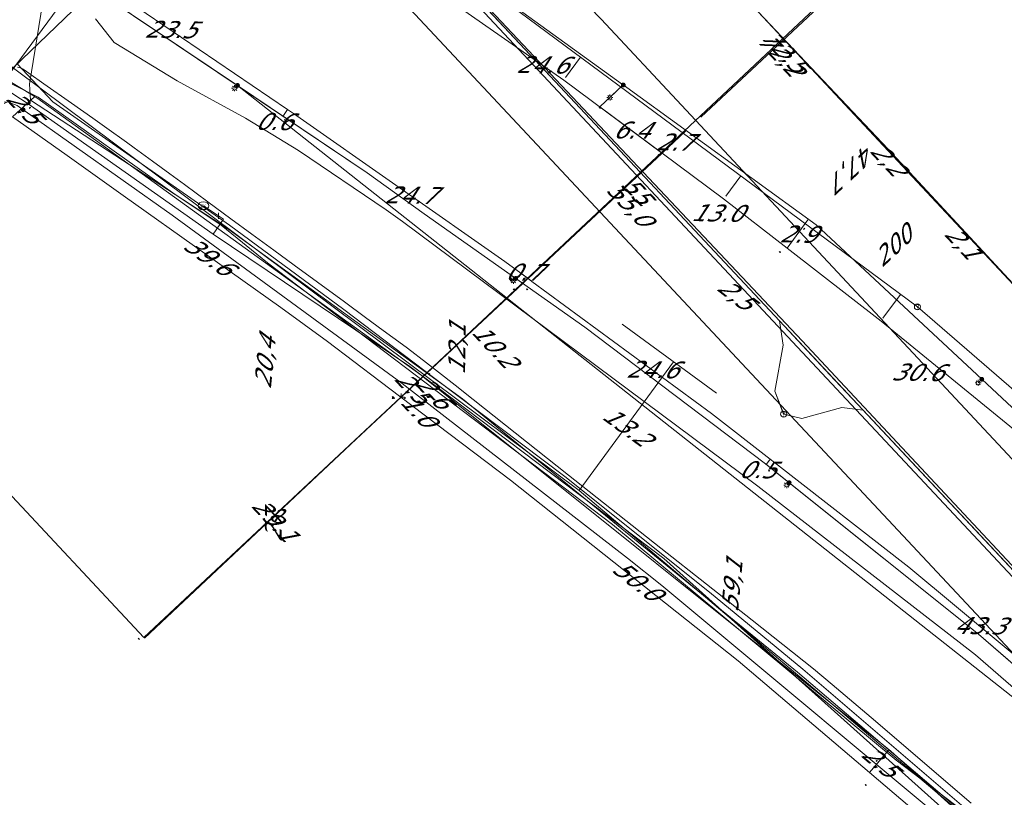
# Model space of a CAD drawing. Header units: metres. Extents: x 124576 to 133557, y 395865 to 402386.
# Tile 262 of 447: x 128727 to 128809, y 401797 to 401861. Entities that reach past the tile are written whole.
import ezdxf
from ezdxf.enums import TextEntityAlignment as Align

# ---------------------------------------------------------------- set-up
doc = ezdxf.new("R2010")
doc.units = ezdxf.units.M
doc.header["$MEASUREMENT"] = 0
for name, color, linetype, lineweight, true_color in [('LG_Datatransport_Blauw_Glas_Zuid', 3, 'Continuous', 13, 0x00ff00), ('LG_Datatransport_Bt_Nederland_NV', 3, 'Continuous', 13, 0x00ff00), ('LG_Datatransport_Eurofiber_Nederland_BV', 3, 'Continuous', 13, 0x00ff00), ('LG_Datatransport_KPN_BV', 3, 'Continuous', 13, 0x00ff00), ('LG_Datatransport_Tele2_Nederland_BV', 3, 'Continuous', 13, 0x00ff00), ('LG_Datatransport_Ziggo_BV', 3, 'Continuous', 13, 0x00ff00), ('LG_Gas_Hoge_Druk_Enexis_Netbeheer_BV', 7, 'Continuous', 13, 0xff9b00), ('LG_Laag_Spanning_Enexis_Netbeheer_BV', 7, 'Continuous', 13, 0x960000), ('LG_Midden_Spanning_Enexis_Netbeheer_BV', 7, 'Continuous', 13, 0xd20000), ('LG_Riool_Onder_Druk_New_Water_Business_Tilburg_BV', 5, 'Continuous', 13, 0x0000ff), ('LG_Riool_Vrij_Verval_Gemeente_Tilburg_Ruimtelijke_Uitvoering', 7, 'Continuous', 13, 0xca00a0), ('LG_unet-4_Brabant_Water', 5, 'Continuous', 13, 0x0000ff), ('LG_Water_Gemeente_Tilburg_Ruimtelijke_Uitvoering', 5, 'Continuous', 13, 0x0000ff), ('MV_Datatransport_lijn', 3, 'Continuous', 0, 0x00ff00), ('MV_warmte_lijn', 7, 'Continuous', 0, 0x008080)]:
    doc.layers.add(name, color=color, linetype=linetype, lineweight=lineweight, true_color=true_color)
for name, color, linetype, lineweight in [('LG_Datatransport_P_Eurofiber_Nederland_BV', 7, 'Continuous', 0), ('LG_Laag_Spanning_P_Enexis_Netbeheer_BV', 7, 'Continuous', 0), ('LG_Midden_Spanning_P_Enexis_Netbeheer_BV', 7, 'Continuous', 0), ('LG_n00003_Spitters_Electrotechniek_BV', 7, 'Continuous', 13), ('LG_Riool_Vrij_Verval_P_Gemeente_Tilburg_Ruimtelijke_Uitvoering', 7, 'Continuous', 0), ('LG_unet-4_P_Brabant_Water', 7, 'Continuous', 0), ('MV_Datatransport', 7, 'Continuous', 0), ('MV_Gas_Hoge_Druk', 7, 'Continuous', 0), ('MV_Gas_Hoge_Druk_lijn', 7, 'Continuous', 0), ('MV_Gas_Hoge_Druk_pijl', 7, 'Continuous', 0), ('MV_Laag_Spanning', 7, 'Continuous', 0), ('MV_Laag_Spanning_lijn', 7, 'Continuous', 0), ('MV_Laag_Spanning_pijl', 7, 'Continuous', 0), ('MV_Midden_Spanning', 7, 'Continuous', 0), ('MV_Midden_Spanning_pijl', 7, 'Continuous', 0), ('MV_unet-4', 7, 'Continuous', 0), ('MV_warmte', 7, 'Continuous', 0)]:
    doc.layers.add(name, color=color, linetype=linetype, lineweight=lineweight)
doc.styles.add('Klic_Annotatie', font='verdanai.ttf', dxfattribs={"oblique": 20, "height": 1.4})
doc.styles.add('Style-Arial', font='arial.ttf')

# ---------------------------------------------------------------- blocks, each defined once
blk = doc.blocks.new('Mof')
at = {"layer": 'LG_Laag_Spanning_P_Enexis_Netbeheer_BV'}
h = blk.add_hatch(color=256, dxfattribs=at)
edge = h.paths.add_edge_path()
edge.add_arc((0, 0), 2, 0, 360)
blk = doc.blocks.new('Mof_1')
at = {"layer": 'LG_Midden_Spanning_P_Enexis_Netbeheer_BV'}
h = blk.add_hatch(color=256, dxfattribs=at)
edge = h.paths.add_edge_path()
edge.add_arc((0, 0), 2, 0, 360)
blk = doc.blocks.new('Streetlight')
at = {"layer": 'LG_Laag_Spanning_P_Enexis_Netbeheer_BV'}
for p, q in [((-1.77, 1.77), (-1.06, 1.06)), ((0, 2.5), (0, 1.5)), ((1.77, 1.77), (1.06, 1.06)), ((-1.06, -1.06), (-1.77, -1.77)), ((0, -1.5), (0, -2.5)), ((1.06, -1.06), (1.77, -1.77))]:
    blk.add_line(p, q, dxfattribs=at)
at = {"layer": 'LG_Laag_Spanning_P_Enexis_Netbeheer_BV', "flags": 128}
for points in [[(-2.5, 0), (-1.5, 0)], [(1.5, 0), (2.5, 0)]]:
    blk.add_lwpolyline(points, dxfattribs=at)
at = {"layer": 'LG_Laag_Spanning_P_Enexis_Netbeheer_BV'}
blk.add_circle((0, 0), 1.5, dxfattribs=at)
blk = doc.blocks.new('m_pijl')
at = {"layer": 'MV_Laag_Spanning_pijl'}
blk.add_hatch(color=7, dxfattribs=at).paths.add_polyline_path([(-1, -0.33), (-1, 0), (-1, 0.33), (0, 0)])
at = {"layer": 'MV_Laag_Spanning_pijl', "flags": 128}
blk.add_lwpolyline([(-1, 0), (-1, 0.33), (0, 0), (-1, -0.33), (-1, 0)], close=True, dxfattribs=at)
blk = doc.blocks.new('m_pijl_1')
at = {"layer": 'MV_Midden_Spanning_pijl'}
blk.add_hatch(color=7, dxfattribs=at).paths.add_polyline_path([(-1, -0.33), (-1, 0), (-1, 0.33), (0, 0)])
at = {"layer": 'MV_Midden_Spanning_pijl', "flags": 128}
blk.add_lwpolyline([(-1, 0), (-1, 0.33), (0, 0), (-1, -0.33), (-1, 0)], close=True, dxfattribs=at)
blk = doc.blocks.new('m_pijl_3')
at = {"layer": 'MV_Gas_Hoge_Druk_pijl'}
blk.add_hatch(color=7, dxfattribs=at).paths.add_polyline_path([(-1, -0.33), (-1, 0), (-1, 0.33), (0, 0)])
at = {"layer": 'MV_Gas_Hoge_Druk_pijl', "flags": 128}
blk.add_lwpolyline([(-1, 0), (-1, 0.33), (0, 0), (-1, -0.33), (-1, 0)], close=True, dxfattribs=at)
blk = doc.blocks.new('FireHydrant')
at = {"layer": 'LG_unet-4_P_Brabant_Water'}
blk.add_ellipse((0, 0), major_axis=(4.45, 0), ratio=0.727642, dxfattribs=at)
at = {"layer": 'LG_unet-4_P_Brabant_Water', "style": 'Style-Arial'}
blk.add_text('BK', height=2.5, dxfattribs=at).set_placement((0, 0), align=Align.MIDDLE_CENTER)
blk = doc.blocks.new('Afsluiter_2')
at = {"layer": 'LG_unet-4_P_Brabant_Water'}
blk.add_line((0, -2.5), (0, 2.5), dxfattribs=at)
blk.add_solid([(-0.25, 2.5), (0.25, 2.5), (-0.25, -2.5), (0.25, -2.5)], dxfattribs=at)
blk = doc.blocks.new('Onbekend_2')
at = {"layer": 'LG_Riool_Vrij_Verval_P_Gemeente_Tilburg_Ruimtelijke_Uitvoering'}
blk.add_hatch(color=256, dxfattribs=at).paths.add_polyline_path([(-0.25, -1.07, -0.262633), (0.23, 0.15), (0.59, 0.47, 0.379827), (0.7, 1.26), (0.69, 1.26, 0.228508), (-0.03, 1.53), (-0.03, 1.52, 0.459053), (-0.82, 0.79), (-1.29, 0.85, -0.414214), (-0.08, 2, -0.243799), (1.09, 1.52, -0.379827), (0.9, 0.11), (0.54, -0.2, 0.262633), (0.23, -1.08), (-0.17, -1.07)])
blk.add_circle((0, 0), 2.5, dxfattribs=at)
at = {"layer": 'LG_Riool_Vrij_Verval_P_Gemeente_Tilburg_Ruimtelijke_Uitvoering', "extrusion": (0, 0, -1)}
blk.add_solid([(0.34, -2.06), (-0.21, -2.06), (0.34, -1.51), (-0.21, -1.51)], dxfattribs=at)
blk = doc.blocks.new('Onbekend_6')
at = {"layer": 'LG_Datatransport_P_Eurofiber_Nederland_BV'}
blk.add_hatch(color=256, dxfattribs=at).paths.add_polyline_path([(-0.25, -1.07, -0.262633), (0.23, 0.15), (0.59, 0.47, 0.379827), (0.7, 1.26), (0.69, 1.26, 0.228508), (-0.03, 1.53), (-0.03, 1.52, 0.459053), (-0.82, 0.79), (-1.29, 0.85, -0.414214), (-0.08, 2, -0.243799), (1.09, 1.52, -0.379827), (0.9, 0.11), (0.54, -0.2, 0.262633), (0.23, -1.08), (-0.17, -1.07)])
blk.add_circle((0, 0), 2.5, dxfattribs=at)
at = {"layer": 'LG_Datatransport_P_Eurofiber_Nederland_BV', "extrusion": (0, 0, -1)}
blk.add_solid([(0.34, -2.06), (-0.21, -2.06), (0.34, -1.51), (-0.21, -1.51)], dxfattribs=at)

msp = doc.modelspace()

# ---------------------------------------------------------------- linework, layer by layer
at = {"layer": 'LG_Datatransport_Blauw_Glas_Zuid', "flags": 128}
msp.add_lwpolyline([(128642.1, 401974.7), (128660.1, 401960.7), (128677.3, 401946.5), (128704.3, 401922.7), (128710.9, 401916.4), (128717.4, 401910), (128721, 401906.3), (128726.7, 401899.5), (128727.6, 401898.2), (128728.4, 401895.4), (128728.6, 401892.6), (128728.7, 401889.3), (128728.4, 401886.1), (128728.5, 401886), (128732.3, 401882.3), (128731.2, 401876.2), (128727.9, 401855.9), (128728, 401854.6), (128744.4, 401843.9), (128763.7, 401829.9), (128791.4, 401807.3), (128807.6, 401793.5), (128824, 401778.1)], dxfattribs=at)
at = {"layer": 'LG_Datatransport_Bt_Nederland_NV', "flags": 128}
msp.add_lwpolyline([(128674.9, 401893.98), (128687.81, 401885.73), (128699.44, 401877.76), (128702.38, 401875.1), (128705.96, 401870.62), (128711.84, 401864.02), (128713.65, 401862.09), (128715.52, 401860.53), (128717.37, 401859.7), (128723.83, 401857.23), (128728.62, 401854.85), (128739.96, 401846.78), (128743.75, 401844.25), (128747.6, 401841.15), (128776.12, 401819.51), (128799.56, 401800.02), (128807.13, 401794.25)], dxfattribs=at)
msp.add_lwpolyline([(128674.9, 401893.98), (128687.81, 401885.73), (128699.44, 401877.76), (128702.38, 401875.1), (128705.96, 401870.62), (128711.84, 401864.02), (128713.65, 401862.09), (128715.52, 401860.53), (128717.37, 401859.7), (128723.83, 401857.23), (128728.62, 401854.85), (128739.96, 401846.78), (128743.75, 401844.25), (128747.6, 401841.15), (128776.12, 401819.51), (128799.56, 401800.02), (128807.13, 401794.25)], dxfattribs=at)
at = {"layer": 'LG_Datatransport_Eurofiber_Nederland_BV', "flags": 128}
for points in [[(128461.664, 401610.146), (128570.82, 401711.56), (128721.06, 401850.67), (128723.73, 401853.37), (128730.29, 401862.23), (128730.38, 401862.59), (128731.04, 401865.11), (128743.29, 401877.6), (128744.16, 401879.03), (128745.15, 401878.4), (128747.38, 401879.48), (128749.7, 401878.01), (128752.94, 401875.52), (128755.87, 401872.68), (128769.73, 401857.89), (128789.91, 401836.35), (128790.21, 401834.32), (128789.54, 401830.53), (128790.26, 401828.63)], [(128745.149, 401878.403), (128747.38, 401879.483), (128749.698, 401878.013), (128752.936, 401875.519), (128755.873, 401872.678), (128769.729, 401857.891), (128789.909, 401836.354), (128790.21, 401834.32), (128789.54, 401830.53), (128790.26, 401828.63)], [(128745.149, 401878.403), (128747.38, 401879.483), (128749.698, 401878.013), (128752.936, 401875.519), (128755.873, 401872.678), (128769.729, 401857.891), (128789.909, 401836.354), (128790.21, 401834.32), (128789.54, 401830.53), (128790.26, 401828.63)], [(128745.149, 401878.403), (128747.38, 401879.483), (128749.698, 401878.013), (128752.936, 401875.519), (128755.873, 401872.678), (128769.729, 401857.891), (128789.909, 401836.354)], [(128745.149, 401878.403), (128747.38, 401879.483), (128749.698, 401878.013), (128752.936, 401875.519), (128755.873, 401872.678), (128769.729, 401857.891), (128789.909, 401836.354)], [(128461.664, 401610.146), (128570.82, 401711.56), (128721.06, 401850.67), (128723.73, 401853.37), (128730.29, 401862.23), (128730.38, 401862.59), (128731.04, 401865.11), (128743.29, 401877.6), (128744.16, 401879.03), (128745.15, 401878.4)], [(128461.665, 401610.146), (128570.818, 401711.562), (128721.06, 401850.667), (128723.732, 401853.368), (128730.292, 401862.23), (128730.384, 401862.593)], [(128789.909, 401836.354), (128790.214, 401834.316), (128789.538, 401830.531), (128790.264, 401828.627)], [(128789.909, 401836.354), (128790.214, 401834.316), (128789.538, 401830.531), (128790.264, 401828.627)], [(128789.909, 401836.354), (128821.803, 401802.264), (128822.356, 401802.417)], [(128789.909, 401836.354), (128794.505, 401831.445), (128796.83, 401828.96)], [(128790.264, 401828.627), (128791.759, 401828.273), (128795.059, 401829.164), (128796.832, 401828.955)], [(128790.264, 401828.627), (128791.759, 401828.273), (128795.059, 401829.164), (128796.832, 401828.955), (128821.803, 401802.264), (128822.356, 401802.417)], [(128796.83, 401828.96), (128813.865, 401810.755), (128821.803, 401802.264), (128822.354, 401802.415)]]:
    msp.add_lwpolyline(points, dxfattribs=at)
at = {"layer": 'LG_Datatransport_KPN_BV', "flags": 128}
for points in [[(128737.887, 401886.229), (128737.887, 401886.229), (128740.083, 401888.334), (128740.444, 401888.588), (128740.826, 401888.809), (128741.226, 401888.995), (128741.641, 401889.146), (128742.067, 401889.259), (128742.502, 401889.335), (128742.942, 401889.372), (128743.383, 401889.37), (128743.823, 401889.33), (128744.817, 401889.154), (128745.793, 401888.895), (128746.744, 401888.553), (128747.662, 401888.132), (128748.541, 401887.635), (128749.374, 401887.064), (128762.203, 401874.651), (128775.179, 401861.284), (128879.089, 401750), (128879.409, 401749.658), (128883.376, 401745.408)], [(128749.142, 401878.978), (128725.884, 401856.608), (128709.012, 401840.467), (128665.351, 401799.227), (128612.369, 401750), (128612.24, 401749.88), (128574.33, 401714.656), (128545.041, 401687.414), (128523.909, 401667.544)], [(128851.197, 401770.278), (128755.04, 401873.059), (128753.614, 401874.494), (128751.959, 401875.957), (128750.416, 401877.537), (128749.812, 401878.207), (128749.142, 401878.978)], [(128780.098, 401870.413), (128788.155, 401861.896), (128798.909, 401850.528), (128815.617, 401832.5), (128832.896, 401813.855), (128867.08, 401777.365), (128892.496, 401750.001)], [(128893.656, 401749.101), (128892.733, 401750), (128891.265, 401751.432), (128849.907, 401795.781), (128842.005, 401804.253), (128815.617, 401832.5), (128788.155, 401861.896), (128780.151, 401870.463)]]:
    msp.add_lwpolyline(points, dxfattribs=at)
at = {"layer": 'LG_Datatransport_Tele2_Nederland_BV', "flags": 128}
msp.add_lwpolyline([(129000, 401612), (128975, 401638.3), (128971.6, 401640.7), (128965.7, 401643.7), (128960.9, 401645.5), (128955.6, 401646.8), (128950.6, 401649), (128930.1, 401670.4), (128928.7, 401674.2), (128928.1, 401676.9), (128926.5, 401684.4), (128925.4, 401687.3), (128923.5, 401692), (128922, 401693.6), (128920.2, 401697.3), (128916.3, 401701.1), (128915.8, 401701.9), (128870.9, 401750), (128853.9, 401768.2), (128791.8, 401834.7), (128757.4, 401871.2), (128752, 401876.3), (128744.683, 401881.286), (128743.7, 401882.6)], dxfattribs=at)
at = {"layer": 'LG_Datatransport_Ziggo_BV', "flags": 128}
for points in [[(128959.209, 401645.427), (128957.626, 401645.933), (128951.53, 401647.583), (128948.111, 401649.408), (128945.978, 401650.288), (128920.411, 401678.346), (128848.866, 401756.155), (128819.232, 401783.556), (128773.345, 401822.317), (128714.61, 401866.197), (128711.887, 401870.29), (128691.025, 401883.733), (128677.688, 401891.859), (128628.896, 401923.987), (128628.974, 401924.171), (128628.627, 401924.369), (128628.507, 401924.094), (128631.556, 401922.138), (128630.16, 401920.55), (128599.05, 401889.933), (128587.496, 401879.184), (128562.402, 401906.001), (128562.709, 401906.387)], [(128945.978, 401650.288), (128920.411, 401678.346), (128848.866, 401756.155), (128819.232, 401783.556), (128773.345, 401822.317), (128714.61, 401866.197), (128711.887, 401870.29), (128691.025, 401883.733), (128677.688, 401891.859), (128628.896, 401923.987)], [(128945.978, 401650.288), (128920.411, 401678.346), (128848.866, 401756.155), (128819.232, 401783.556), (128773.345, 401822.317), (128714.61, 401866.197), (128711.887, 401870.29), (128691.025, 401883.733), (128677.688, 401891.859), (128628.896, 401923.987)]]:
    msp.add_lwpolyline(points, dxfattribs=at)
at = {"layer": 'LG_Gas_Hoge_Druk_Enexis_Netbeheer_BV', "flags": 128}
msp.add_lwpolyline([(128905.429, 401695.232), (128871.66, 401731.587), (128871.383, 401731.876), (128836.331, 401767.206), (128836.041, 401767.482), (128799.132, 401800.756), (128798.827, 401801.015), (128760.606, 401831.608), (128760.288, 401831.85), (128728.508, 401854.788), (128728.175, 401855.008), (128712.86, 401864.269), (128712.552, 401864.518), (128709.274, 401868.024), (128709.229, 401868.073), (128708.941, 401868.35), (128705.001, 401871.778), (128703.274, 401873.315), (128687.656, 401884.202), (128677.236, 401891.465), (128675.263, 401892.674), (128641.841, 401913.154), (128630.561, 401920.074), (128629.546, 401920.697)], dxfattribs=at)
at = {"layer": 'LG_Laag_Spanning_Enexis_Netbeheer_BV'}
for p, q in [((128745.11, 401855.811), (128744.872, 401855.574)), ((128777.001, 401855.848), (128775.903, 401854.814)), ((128768.11, 401839.849), (128767.91, 401839.662)), ((128806.642, 401831.511), (128806.345, 401831.215)), ((128790.718, 401822.955), (128790.519, 401822.756))]:
    msp.add_line(p, q, dxfattribs=at)
at = {"layer": 'LG_Laag_Spanning_Enexis_Netbeheer_BV', "flags": 128}
for points in [[(128815.378, 401823.348), (128806.642, 401831.511), (128792.964, 401844.291), (128777.001, 401855.848), (128776.933, 401855.897), (128749.745, 401875.58), (128746.215, 401877.951), (128742.684, 401880.322), (128741.617, 401881.038), (128740.909, 401880.912), (128740.338, 401880.124), (128729.473, 401866.664), (128729.389, 401866.539), (128729.044, 401866.027), (128728.328, 401864.964), (128727.635, 401864.828), (128727.487, 401865.502), (128727.492, 401865.509), (128727.637, 401865.725), (128727.668, 401865.77), (128727.637, 401865.725), (128727.668, 401865.77)], [(128740.909, 401880.912), (128741.617, 401881.038), (128742.684, 401880.322), (128746.215, 401877.951), (128749.745, 401875.58), (128776.933, 401855.897), (128777.001, 401855.848), (128792.964, 401844.291), (128806.642, 401831.511), (128815.378, 401823.348), (128828.034, 401812.833), (128835.134, 401806.798), (128848.914, 401795.083), (128862.767, 401780.941), (128883.354, 401759.925)], [(128727.668, 401865.77), (128727.637, 401865.725), (128727.492, 401865.509), (128727.487, 401865.502), (128727.635, 401864.828), (128728.328, 401864.964), (128729.044, 401866.027), (128729.682, 401866.195), (128729.709, 401866.178), (128745.11, 401855.811), (128755.84, 401848.589), (128760.532, 401845.179), (128768.11, 401839.849), (128773.824, 401835.829), (128788.762, 401824.519), (128790.718, 401822.955), (128806.385, 401810.421), (128812.555, 401805.093)], [(128729.682, 401866.195), (128729.709, 401866.178), (128745.11, 401855.811), (128755.84, 401848.589), (128760.532, 401845.179), (128768.11, 401839.849), (128773.824, 401835.829), (128788.762, 401824.519), (128790.718, 401822.955), (128806.385, 401810.421), (128812.555, 401805.093), (128818.882, 401799.63), (128822.342, 401796.573), (128833.322, 401786.264), (128833.867, 401785.752), (128838.998, 401780.935), (128855.744, 401765.212), (128862.781, 401757.831)], [(128729.682, 401866.195), (128729.709, 401866.178), (128745.11, 401855.811), (128755.84, 401848.589), (128760.532, 401845.179), (128768.11, 401839.849), (128773.824, 401835.829), (128788.762, 401824.519), (128790.718, 401822.955), (128806.385, 401810.421), (128812.555, 401805.093), (128818.882, 401799.63), (128822.342, 401796.573), (128833.322, 401786.264), (128833.867, 401785.752)], [(128833.867, 401785.752), (128745.11, 401855.811), (128755.84, 401848.589), (128760.532, 401845.179), (128768.11, 401839.849), (128773.824, 401835.829), (128788.762, 401824.519), (128790.718, 401822.955), (128806.385, 401810.421), (128812.555, 401805.093)]]:
    msp.add_lwpolyline(points, dxfattribs=at)
at = {"layer": 'LG_Midden_Spanning_Enexis_Netbeheer_BV', "flags": 128}
for points in [[(128722.99, 401868.517), (128723.66, 401868.471), (128726.491, 401868.175), (128727.112, 401867.947), (128729.466, 401866.341), (128755.84, 401848.589), (128760.532, 401845.179), (128773.824, 401835.829), (128788.762, 401824.519), (128806.385, 401810.421), (128818.882, 401799.63), (128822.342, 401796.573), (128855.744, 401765.212), (128863.791, 401757.416)], [(128722.99, 401868.517), (128723.66, 401868.471), (128726.491, 401868.175), (128727.112, 401867.947), (128729.466, 401866.341), (128755.84, 401848.589), (128760.532, 401845.179), (128773.824, 401835.829), (128788.762, 401824.519), (128806.385, 401810.421), (128818.882, 401799.63), (128822.342, 401796.573), (128855.744, 401765.212), (128863.791, 401757.416)], [(128726.919, 401857.32), (128727.147, 401857.268), (128727.178, 401857.257), (128727.336, 401857.187), (128727.481, 401857.091), (128727.848, 401856.821), (128729.093, 401855.947), (128731.396, 401854.331), (128733.146, 401853.102), (128734.312, 401852.284), (128735.936, 401851.118), (128736.574, 401850.649), (128738.092, 401849.536), (128739.518, 401848.49), (128740.725, 401847.605), (128742.671, 401846.177), (128744.562, 401844.79), (128746.305, 401843.512), (128748.107, 401842.19), (128749.808, 401840.942), (128751.711, 401839.546), (128753.948, 401837.905), (128755.701, 401836.619), (128757.166, 401835.545), (128758.746, 401834.386), (128759.156, 401834.085), (128760.746, 401832.873), (128761.729, 401832.095), (128763.101, 401831.009), (128764.584, 401829.835), (128772.478, 401823.586), (128780.11, 401817.545), (128787.651, 401811.575), (128792.734, 401807.552), (128794.278, 401806.281), (128797.845, 401803.226), (128802.118, 401799.568), (128805.753, 401796.456)], [(128726.919, 401857.32), (128727.147, 401857.268), (128727.178, 401857.257), (128727.336, 401857.187), (128727.481, 401857.091), (128727.848, 401856.821), (128729.093, 401855.947), (128731.396, 401854.331), (128733.146, 401853.102), (128734.312, 401852.284), (128735.936, 401851.118), (128736.574, 401850.649), (128738.092, 401849.536), (128739.518, 401848.49), (128740.725, 401847.605), (128742.671, 401846.177), (128744.562, 401844.79), (128746.305, 401843.512), (128748.107, 401842.19), (128749.808, 401840.942), (128751.711, 401839.546), (128753.948, 401837.905), (128755.701, 401836.619), (128757.166, 401835.545), (128758.746, 401834.386), (128759.156, 401834.085), (128760.746, 401832.873), (128761.729, 401832.095), (128763.101, 401831.009), (128764.584, 401829.835), (128772.478, 401823.586), (128780.11, 401817.545), (128787.651, 401811.575), (128792.734, 401807.552), (128794.278, 401806.281), (128797.845, 401803.226), (128802.118, 401799.568), (128805.753, 401796.456)], [(128726.919, 401857.32), (128727.147, 401857.268), (128727.178, 401857.257), (128727.336, 401857.187), (128727.481, 401857.091), (128727.848, 401856.821), (128729.093, 401855.947), (128731.396, 401854.331), (128733.146, 401853.102), (128734.312, 401852.284), (128735.936, 401851.118), (128736.574, 401850.649), (128738.092, 401849.536), (128739.518, 401848.49), (128740.725, 401847.605), (128742.671, 401846.177), (128744.562, 401844.79), (128746.305, 401843.512), (128748.107, 401842.19), (128749.808, 401840.942), (128751.711, 401839.546), (128753.948, 401837.905), (128755.701, 401836.619), (128757.166, 401835.545), (128758.746, 401834.386), (128759.156, 401834.085), (128760.746, 401832.873), (128761.729, 401832.095), (128763.101, 401831.009), (128764.584, 401829.835), (128772.478, 401823.586), (128780.11, 401817.545), (128787.651, 401811.575), (128792.734, 401807.552), (128794.278, 401806.281), (128797.845, 401803.226), (128802.118, 401799.568), (128805.753, 401796.456)], [(128805.753, 401796.456), (128802.118, 401799.568), (128797.845, 401803.226), (128794.278, 401806.281), (128792.734, 401807.552), (128787.651, 401811.575), (128780.11, 401817.545), (128772.478, 401823.586), (128764.584, 401829.835), (128763.101, 401831.009), (128761.729, 401832.095), (128760.746, 401832.873), (128759.156, 401834.085), (128758.746, 401834.386), (128757.166, 401835.545), (128755.701, 401836.619), (128753.948, 401837.905), (128751.711, 401839.546), (128749.808, 401840.942), (128748.107, 401842.19), (128746.305, 401843.512), (128744.562, 401844.79), (128742.671, 401846.177), (128740.725, 401847.605), (128739.518, 401848.49), (128738.092, 401849.536), (128736.574, 401850.649), (128735.936, 401851.118), (128734.312, 401852.284), (128733.146, 401853.102), (128731.396, 401854.331), (128729.093, 401855.947), (128727.848, 401856.821), (128727.481, 401857.091), (128727.336, 401857.187), (128727.178, 401857.257), (128727.147, 401857.268), (128726.919, 401857.32)], [(128805.753, 401796.456), (128802.118, 401799.568), (128797.845, 401803.226), (128794.278, 401806.281), (128792.734, 401807.552), (128787.651, 401811.575), (128780.11, 401817.545), (128772.478, 401823.586), (128764.584, 401829.835), (128763.101, 401831.009), (128761.729, 401832.095), (128760.746, 401832.873), (128759.156, 401834.085), (128758.746, 401834.386), (128757.166, 401835.545), (128755.701, 401836.619), (128753.948, 401837.905), (128751.711, 401839.546), (128749.808, 401840.942), (128748.107, 401842.19), (128746.305, 401843.512), (128744.562, 401844.79), (128742.671, 401846.177), (128740.725, 401847.605), (128739.518, 401848.49), (128738.092, 401849.536), (128736.574, 401850.649), (128735.936, 401851.118), (128734.312, 401852.284), (128733.146, 401853.102), (128731.396, 401854.331), (128729.093, 401855.947), (128727.848, 401856.821), (128727.481, 401857.091), (128727.336, 401857.187), (128727.178, 401857.257), (128727.147, 401857.268), (128726.919, 401857.32)], [(128805.753, 401796.456), (128802.118, 401799.568), (128797.845, 401803.226), (128794.278, 401806.281), (128792.734, 401807.552), (128787.651, 401811.575), (128780.11, 401817.545), (128772.478, 401823.586), (128764.584, 401829.835), (128763.101, 401831.009), (128761.729, 401832.095), (128760.746, 401832.873), (128759.156, 401834.085), (128758.746, 401834.386), (128757.166, 401835.545), (128755.701, 401836.619), (128753.948, 401837.905), (128751.711, 401839.546), (128749.808, 401840.942), (128748.107, 401842.19), (128746.305, 401843.512), (128744.562, 401844.79), (128742.671, 401846.177), (128740.725, 401847.605), (128739.518, 401848.49), (128738.092, 401849.536), (128736.574, 401850.649), (128735.936, 401851.118), (128734.312, 401852.284), (128733.146, 401853.102), (128731.396, 401854.331), (128729.093, 401855.947), (128727.848, 401856.821), (128727.481, 401857.091), (128727.336, 401857.187), (128727.178, 401857.257), (128727.147, 401857.268), (128726.919, 401857.32)], [(128726.919, 401857.32), (128727.147, 401857.268), (128727.178, 401857.257), (128727.336, 401857.187), (128727.481, 401857.091), (128727.848, 401856.821), (128729.093, 401855.947), (128731.396, 401854.331), (128733.146, 401853.102), (128734.312, 401852.284), (128735.936, 401851.118), (128736.574, 401850.649), (128738.092, 401849.536), (128739.518, 401848.49), (128740.725, 401847.605), (128742.671, 401846.177), (128744.562, 401844.79), (128746.305, 401843.512), (128748.107, 401842.19), (128749.808, 401840.942), (128751.711, 401839.546), (128753.948, 401837.905), (128755.701, 401836.619), (128757.166, 401835.545), (128758.746, 401834.386), (128759.156, 401834.085), (128760.746, 401832.873), (128761.729, 401832.095), (128763.101, 401831.009), (128764.584, 401829.835), (128772.478, 401823.586), (128780.11, 401817.545), (128787.651, 401811.575), (128792.734, 401807.552), (128794.278, 401806.281), (128797.845, 401803.226), (128802.118, 401799.568), (128805.753, 401796.456)], [(128600.936, 401738.446), (128715.009, 401844.511), (128722.349, 401851.335), (128722.722, 401851.682), (128723.629, 401852.525), (128725.293, 401854.072), (128726.097, 401854.448), (128726.889, 401854.157), (128727.385, 401853.794), (128727.561, 401853.669), (128739.712, 401845.077), (128758.733, 401831.152), (128777.36, 401816.707), (128780.189, 401814.461), (128806.833, 401792.244), (128811.206, 401788.246)], [(128600.936, 401738.446), (128715.009, 401844.511), (128722.349, 401851.335), (128722.722, 401851.682), (128723.629, 401852.525), (128725.293, 401854.072), (128726.097, 401854.448), (128726.889, 401854.157), (128727.385, 401853.794), (128727.561, 401853.669), (128739.712, 401845.077), (128758.733, 401831.152), (128777.36, 401816.707), (128780.189, 401814.461), (128806.833, 401792.244), (128811.206, 401788.246)], [(128600.936, 401738.446), (128715.009, 401844.511), (128722.349, 401851.335), (128722.722, 401851.682), (128723.629, 401852.525), (128725.293, 401854.072), (128726.097, 401854.448), (128726.889, 401854.157), (128727.385, 401853.794), (128727.561, 401853.669), (128739.712, 401845.077), (128758.733, 401831.152), (128777.36, 401816.707), (128780.189, 401814.461), (128806.833, 401792.244), (128811.206, 401788.246)], [(128600.936, 401738.446), (128715.009, 401844.511), (128722.349, 401851.335), (128722.722, 401851.682), (128723.629, 401852.525), (128725.293, 401854.072), (128726.097, 401854.448), (128726.889, 401854.157), (128727.385, 401853.794), (128727.561, 401853.669), (128739.712, 401845.077), (128758.733, 401831.152), (128777.36, 401816.707), (128780.189, 401814.461), (128806.833, 401792.244), (128811.206, 401788.246)], [(128723.266, 401854.371), (128726.097, 401854.448), (128726.889, 401854.157), (128727.385, 401853.794), (128727.561, 401853.669), (128739.712, 401845.077), (128758.733, 401831.152), (128777.36, 401816.707), (128780.189, 401814.461), (128806.833, 401792.244), (128811.206, 401788.246), (128825.251, 401775.974), (128840.187, 401761.642), (128843.539, 401758.263), (128844.061, 401757.736), (128857.557, 401744.13), (128871.552, 401729.613), (128878.333, 401722.273), (128887.376, 401712.605), (128888.964, 401710.883), (128890.13, 401709.618), (128891.298, 401708.351), (128895.283, 401704.026), (128896.35, 401702.868)], [(128726.097, 401854.448), (128726.889, 401854.157), (128727.385, 401853.794), (128727.561, 401853.669), (128739.712, 401845.077), (128758.733, 401831.152), (128777.36, 401816.707), (128780.189, 401814.461), (128806.833, 401792.244), (128811.206, 401788.246), (128825.251, 401775.974), (128840.187, 401761.642), (128843.539, 401758.263), (128844.061, 401757.736), (128857.557, 401744.13), (128871.552, 401729.613), (128878.333, 401722.273), (128887.376, 401712.605), (128888.964, 401710.883), (128890.13, 401709.618), (128891.298, 401708.351), (128895.283, 401704.026), (128896.35, 401702.868)], [(128726.097, 401854.448), (128726.889, 401854.157), (128727.385, 401853.794)], [(128727.385, 401853.794), (128727.561, 401853.669), (128739.712, 401845.077), (128758.733, 401831.152), (128777.36, 401816.707), (128780.189, 401814.461), (128806.833, 401792.244), (128811.206, 401788.246), (128825.251, 401775.974)], [(128727.385, 401853.794), (128727.561, 401853.669), (128739.712, 401845.077), (128758.733, 401831.152), (128777.36, 401816.707), (128780.189, 401814.461), (128806.833, 401792.244), (128811.206, 401788.246), (128825.251, 401775.974)], [(128727.385, 401853.794), (128727.561, 401853.669), (128739.712, 401845.077), (128758.733, 401831.152), (128777.36, 401816.707), (128780.189, 401814.461), (128806.833, 401792.244), (128811.206, 401788.246), (128825.251, 401775.974)], [(128727.385, 401853.794), (128727.561, 401853.669), (128739.712, 401845.077), (128758.733, 401831.152), (128777.36, 401816.707), (128780.189, 401814.461), (128806.833, 401792.244), (128811.206, 401788.246), (128825.251, 401775.974)]]:
    msp.add_lwpolyline(points, dxfattribs=at)
at = {"layer": 'LG_n00003_Spitters_Electrotechniek_BV'}
for p, q in [((128729.847, 401854.449), (128726.893, 401857.595)), ((128726.893, 401857.595), (128729.847, 401854.449)), ((128729.847, 401854.449), (128726.893, 401857.595)), ((128744.451, 401844.246), (128729.847, 401854.449)), ((128729.847, 401854.449), (128744.451, 401844.246)), ((128744.451, 401844.246), (128729.847, 401854.449)), ((128753.908, 401837.275), (128744.451, 401844.246)), ((128744.451, 401844.246), (128753.908, 401837.275)), ((128753.908, 401837.275), (128744.451, 401844.246)), ((128761.429, 401831.569), (128753.908, 401837.275)), ((128753.908, 401837.275), (128761.429, 401831.569)), ((128761.429, 401831.569), (128753.908, 401837.275)), ((128772.183, 401823.465), (128761.429, 401831.569)), ((128761.429, 401831.569), (128772.183, 401823.465)), ((128772.183, 401823.465), (128761.429, 401831.569)), ((128784.143, 401813.9), (128772.183, 401823.465)), ((128772.183, 401823.465), (128784.143, 401813.9)), ((128784.143, 401813.9), (128772.183, 401823.465)), ((128791.851, 401807.548), (128784.143, 401813.9)), ((128784.143, 401813.9), (128791.851, 401807.548)), ((128791.851, 401807.548), (128784.143, 401813.9)), ((128814.106, 401788.457), (128791.851, 401807.548)), ((128791.851, 401807.548), (128814.106, 401788.457)), ((128814.106, 401788.457), (128791.851, 401807.548))]:
    msp.add_line(p, q, dxfattribs=at)
at = {"layer": 'LG_Riool_Onder_Druk_New_Water_Business_Tilburg_BV', "flags": 128}
msp.add_lwpolyline([(128924.751, 401683.924), (128918.313, 401691.017), (128900.728, 401709.541), (128870.467, 401742.036), (128859.283, 401754.409), (128852.511, 401758.134), (128850.234, 401760.069), (128847.837, 401764.452), (128845.399, 401769.6), (128840.662, 401776.612), (128835.76, 401782.41), (128824.725, 401792.56), (128806.134, 401808.717), (128788.117, 401822.675), (128758.752, 401844.554), (128757.405, 401845.514), (128750.156, 401850.433), (128745.778, 401853.102), (128740.131, 401856.18), (128734.909, 401859.357), (128733.377, 401861.303)], dxfattribs=at)
at = {"layer": 'LG_Riool_Vrij_Verval_Gemeente_Tilburg_Ruimtelijke_Uitvoering'}
for p, q in [((128801.32, 401837.5), (128749.31, 401876.06)), ((128772.24, 401856.474), (128773.476, 401858.141)), ((128785.471, 401846.657), (128786.711, 401848.33)), ((128798.472, 401836.56), (128799.932, 401838.529)), ((128837.9, 401805.85), (128801.32, 401837.5))]:
    msp.add_line(p, q, dxfattribs=at)
at = {"layer": 'LG_unet-4_Brabant_Water'}
msp.add_line((128742.29, 401845.86), (128743.53, 401845.02), dxfattribs=at)
at = {"layer": 'LG_unet-4_Brabant_Water', "flags": 128}
for points in [[(128743.11, 401843.5), (128727.8, 401854.29), (128716.6, 401861.6), (128708.61, 401868.56), (128706.69, 401870.43)], [(128743.53, 401845.02), (128743.95, 401844.74), (128743.11, 401843.5)], [(128743.11, 401843.5), (128759.35, 401832.56), (128780.36, 401816.7), (128806.19, 401793.54)]]:
    msp.add_lwpolyline(points, dxfattribs=at)
at = {"layer": 'LG_Water_Gemeente_Tilburg_Ruimtelijke_Uitvoering', "flags": 128}
msp.add_lwpolyline([(128999.811, 401604.982), (128996.346, 401608.696), (128898.077, 401713.907), (128867.5, 401746.584), (128758.981, 401862.556)], dxfattribs=at)
at = {"layer": 'MV_Datatransport_lijn'}
for p, q in [((128784.704, 401830.356), (128776.904, 401836.076)), ((128781.151, 401832.961), (128773.345, 401822.317))]:
    msp.add_line(p, q, dxfattribs=at)
at = {"layer": 'MV_Gas_Hoge_Druk_lijn'}
for q in [(128695.647, 401854.778), (128758.623, 401830.026)]:
    msp.add_line((128737.362, 401810.16), q, dxfattribs=at)
at = {"layer": 'MV_Gas_Hoge_Druk_pijl'}
for p, q in [((128726.515, 401853.202), (128728.346, 401854.905)), ((128758.623, 401830.026), (128760.45, 401831.733)), ((128797.363, 401798.986), (128798.983, 401800.89))]:
    msp.add_line(p, q, dxfattribs=at)
at = {"layer": 'MV_Gas_Hoge_Druk_pijl', "flags": 128}
for points in [[(128797.363, 401798.986), (128786.491, 401808.232), (128767.67, 401823.172), (128758.623, 401830.026)], [(128834.492, 401765.513), (128809.219, 401788.903), (128797.363, 401798.986)]]:
    msp.add_lwpolyline(points, dxfattribs=at)
at = {"layer": 'MV_Laag_Spanning_lijn'}
for p, q in [((128824.536, 401891.621), (128783.416, 401853.196)), ((128775.066, 401854.026), (128777.001, 401855.848)), ((128778.704, 401848.792), (128782.215, 401852.073)), ((128737.362, 401810.16), (128780.213, 401850.202)), ((128769.128, 401839.843), (128778.704, 401848.792)), ((128768.555, 401840.264), (128768.11, 401839.849)), ((128737.362, 401810.16), (128768.694, 401839.438))]:
    msp.add_line(p, q, dxfattribs=at)
at = {"layer": 'MV_Laag_Spanning_pijl'}
for p, q in [((128780.213, 401850.202), (128775.066, 401854.026)), ((128749.244, 401853.813), (128748.909, 401853.315)), ((128780.213, 401850.202), (128782.186, 401852.046)), ((128790.564, 401842.338), (128792.265, 401844.687)), ((128705.799, 401843.92), (128737.362, 401810.16)), ((128769.128, 401839.843), (128768.555, 401840.264)), ((128789.159, 401824.89), (128788.852, 401824.496))]:
    msp.add_line(p, q, dxfattribs=at)
at = {"layer": 'MV_Laag_Spanning_pijl', "flags": 128}
for points in [[(128749.244, 401853.813), (128731.727, 401865.763), (128729.817, 401867.036), (128729.788, 401867.055)], [(128760.187, 401864.572), (128772.095, 401856.234), (128780.173, 401850.233), (128780.213, 401850.202)], [(128769.128, 401839.843), (128767.211, 401841.254), (128749.728, 401853.483), (128749.244, 401853.813)], [(128780.213, 401850.202), (128785.299, 401846.424), (128790.564, 401842.338)], [(128790.564, 401842.338), (128798.314, 401836.322), (128811.058, 401825.929), (128814.363, 401823.11)], [(128789.159, 401824.89), (128784.298, 401828.678), (128769.449, 401839.607), (128769.128, 401839.843)], [(128822.903, 401797.098), (128816.529, 401802.72), (128800.621, 401815.959), (128789.495, 401824.628), (128789.159, 401824.89)]]:
    msp.add_lwpolyline(points, dxfattribs=at)
at = {"layer": 'MV_Midden_Spanning_pijl'}
for p, q in [((128761.244, 401832.479), (128768.692, 401839.439)), ((128737.362, 401810.16), (128710.793, 401838.578)), ((128759.336, 401830.695), (128761.244, 401832.479)), ((128758.622, 401830.028), (128759.336, 401830.695)), ((128737.362, 401810.16), (128758.622, 401830.028))]:
    msp.add_line(p, q, dxfattribs=at)
at = {"layer": 'MV_Midden_Spanning_pijl', "flags": 128}
msp.add_lwpolyline([(128726.515, 401853.202), (128731.02, 401850.001), (128735.663, 401846.702), (128742.396, 401841.917), (128748.699, 401837.438), (128752.556, 401834.622), (128756.892, 401831.338), (128758.622, 401830.027)], dxfattribs=at)
at = {"layer": 'MV_warmte_lijn'}
for p, q in [((128758.622, 401830.027), (128832.241, 401899.199)), ((128737.362, 401810.16), (128758.622, 401830.027)), ((128737.414, 401810.104), (128758.62, 401830.028)), ((128758.622, 401830.027), (128758.652, 401830.331)), ((128758.622, 401830.027), (128758.927, 401830.038))]:
    msp.add_line(p, q, dxfattribs=at)

# ---------------------------------------------------------------- block references
at = {"layer": 'LG_Datatransport_P_Eurofiber_Nederland_BV', "xscale": 0.1, "yscale": 0.1, "zscale": 0.1}
msp.add_blockref('Onbekend_6', (128790.264, 401828.627), dxfattribs=at)
at = {"layer": 'LG_Laag_Spanning_P_Enexis_Netbeheer_BV', "xscale": 0.1, "yscale": 0.1, "zscale": 0.1}
for p, rotation in [((128744.872, 401855.574), 135), ((128775.903, 401854.814), 137), ((128767.91, 401839.662), 137), ((128806.345, 401831.215), 135), ((128790.519, 401822.756), 135)]:
    msp.add_blockref('Streetlight', p, dxfattribs=dict(at, rotation=rotation))
for p in [(128745.11, 401855.811), (128777.001, 401855.848), (128768.11, 401839.849), (128806.642, 401831.511), (128790.718, 401822.955)]:
    msp.add_blockref('Mof', p, dxfattribs=at)
at = {"layer": 'LG_Midden_Spanning_P_Enexis_Netbeheer_BV', "xscale": 0.1, "yscale": 0.1, "zscale": 0.1, "rotation": 1}
msp.add_blockref('Mof_1', (128727.385, 401853.794), dxfattribs=at)
msp.add_blockref('Mof_1', (128727.385, 401853.794), dxfattribs=at)
msp.add_blockref('Mof_1', (128727.385, 401853.794), dxfattribs=at)
at = {"layer": 'LG_Riool_Vrij_Verval_P_Gemeente_Tilburg_Ruimtelijke_Uitvoering', "xscale": 0.1, "yscale": 0.1, "zscale": 0.1}
msp.add_blockref('Onbekend_2', (128801.32, 401837.5), dxfattribs=at)
at = {"layer": 'LG_unet-4_P_Brabant_Water', "xscale": 0.1, "yscale": 0.1, "zscale": 0.1}
for name, p in [('FireHydrant', (128742.29, 401845.86)), ('Afsluiter_2', (128743.53, 401845.02))]:
    msp.add_blockref(name, p, dxfattribs=at)
at = {"layer": 'MV_Gas_Hoge_Druk_pijl', "xscale": 0.1, "yscale": 0.1, "zscale": 0.1}
for p, rotation in [((128728, 401854), 42), ((128760, 401831), 43), ((128758, 401830), 142), ((128798, 401800), 49.00000000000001), ((128797, 401798), 139)]:
    msp.add_blockref('m_pijl_3', p, dxfattribs=dict(at, rotation=rotation))
at = {"layer": 'MV_Laag_Spanning_pijl', "xscale": 0.1, "yscale": 0.1, "zscale": 0.1}
for p, rotation in [((128775, 401854), 143), ((128748, 401853), 237), ((128749, 401853), 145), ((128782, 401852), 43), ((128780, 401850), 323), ((128792, 401844), 54.00000000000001), ((128790, 401842), 323), ((128768, 401840), 143), ((128769, 401839), 143), ((128788, 401824), 233), ((128789, 401824), 142), ((128737, 401810), 314)]:
    msp.add_blockref('m_pijl', p, dxfattribs=dict(at, rotation=rotation))
at = {"layer": 'MV_Midden_Spanning_pijl', "xscale": 0.1, "yscale": 0.1, "zscale": 0.1}
for p, rotation in [((128768, 401839), 43), ((128761, 401832), 43), ((128758, 401830), 323), ((128758, 401830), 43), ((128759, 401830), 43)]:
    msp.add_blockref('m_pijl_1', p, dxfattribs=dict(at, rotation=rotation))

# ---------------------------------------------------------------- texts
at = {"layer": 'MV_Datatransport', "style": 'Klic_Annotatie', "oblique": 20}
for s, rotation, p in [('72,5', 313.1, (128790.241, 401858.734)), ('72,2', 313.1, (128789.951, 401858.414)), ('2,2', 313, (128798.85, 401849.73)), ('47,7', 223, (128796.095, 401849.132)), ('55', 313.1, (128778.032, 401847.179)), ('55,0', 313.1, (128777.491, 401846.043)), ('55,0', 313.1, (128777.491, 401846.043)), ('200', 43.1, (128799.232, 401842.454)), ('2,1', 313.1, (128805, 401842.858)), ('2,5', 322, (128786.26, 401838.568)), ('13.2', 324, (128777.248, 401827.639))]:
    msp.add_text(s, height=1.4, rotation=rotation, dxfattribs=at).set_placement(p, align=Align.MIDDLE_CENTER)
at = {"layer": 'MV_Gas_Hoge_Druk', "style": 'Klic_Annotatie', "oblique": 20}
for s, rotation, p in [('2.5', 313, (128727.431, 401854.054)), ('2.5', 313, (128759.537, 401830.88)), ('50.0', 322, (128778.088, 401814.902)), ('2.5', 320, (128798.173, 401799.938))]:
    msp.add_text(s, height=1.4, rotation=rotation, dxfattribs=at).set_placement(p, align=Align.MIDDLE_CENTER)
at = {"layer": 'MV_Laag_Spanning', "style": 'Klic_Annotatie', "oblique": 20}
for s, p in [('23.5', (128739.537, 401860.435)), ('24.6', (128770.263, 401857.517)), ('0.6', (128748.065, 401852.824)), ('6.4', (128777.64, 401852.114)), ('2.7', (128781.2, 401851.124)), ('24.7', (128759.368, 401846.74)), ('13.0', (128784.697, 401845.259)), ('2.9', (128791.415, 401843.513)), ('0.7', (128768.724, 401840.366)), ('24.6', (128779.355, 401832.316)), ('30.6', (128801.271, 401832.088)), ('0.5', (128788.034, 401824.032)), ('43.3', (128806.421, 401811.132))]:
    msp.add_text(s, height=1.4, rotation=359, dxfattribs=at).set_placement(p, align=Align.MIDDLE_CENTER)
at = {"layer": 'MV_Midden_Spanning', "style": 'Klic_Annotatie', "oblique": 20}
for s, rotation, p in [('39.6', 325, (128742.655, 401841.733)), ('10.2', 313, (128766.326, 401834.316)), ('2.6', 313, (128761.267, 401830.502)), ('1.0', 313, (128760.005, 401828.979)), ('29.1', 313, (128748.128, 401819.947))]:
    msp.add_text(s, height=1.4, rotation=rotation, dxfattribs=at).set_placement(p, align=Align.MIDDLE_CENTER)
at = {"layer": 'MV_unet-4', "style": 'Klic_Annotatie', "oblique": 20}
for s, rotation, p in [('12,1', 89.2, (128763.25, 401833.95)), ('20,4', 84.5, (128747.37, 401832.83)), ('27', 89.2, (128748.07, 401819.23)), ('59,1', 84.5, (128785.98, 401814.4))]:
    msp.add_text(s, height=1.4, rotation=rotation, dxfattribs=at).set_placement(p, align=Align.MIDDLE_CENTER)
at = {"layer": 'MV_warmte', "style": 'Klic_Annotatie', "oblique": 20}
msp.add_text('?', height=1.4, dxfattribs=at).set_placement((128748.017, 401820.066), align=Align.MIDDLE_CENTER)

doc.saveas('drawing.dxf')
